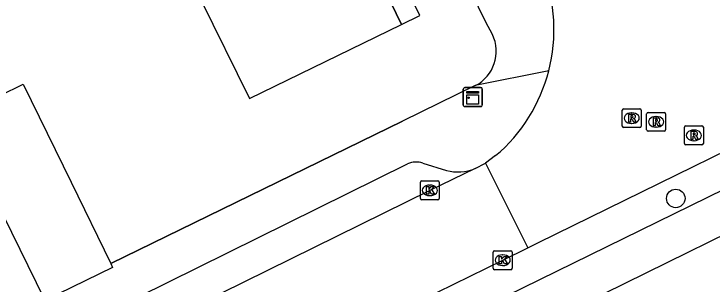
# Model space of a CAD drawing. Extents: x 160457 to 162082, y 388340 to 389736.
# Drawn here: x 161230.21 to 161267.06, y 389070.23 to 389084.48 of the extents above; entities that cross this region are included whole.
import ezdxf

# ---------------------------------------------------------------- set-up
doc = ezdxf.new("R2010")
doc.units = 0
for name, color, linetype in [('IMGEO_Boom', 7, 'Continuous'), ('IMGEO_Kast', 7, 'Continuous'), ('IMGEO_Kolk', 7, 'Continuous'), ('IMGEO_Muur', 7, 'Continuous'), ('IMGEO_Pand', 7, 'Continuous'), ('IMGEO_Pand_overbouw', 7, 'Continuous'), ('IMGEO_Rijbaan_lokaal_open', 7, 'Continuous'), ('IMGEO_Rioolput', 7, 'Continuous'), ('IMGEO_Voetpad_open', 7, 'Continuous')]:
    doc.layers.add(name, color=color, linetype=linetype)

msp = doc.modelspace()

# ---------------------------------------------------------------- linework, layer by layer
at = {"layer": 'IMGEO_Boom'}
msp.add_circle((161265.145, 389074.751), 0.489, dxfattribs=at)
at = {"layer": 'IMGEO_Kast'}
for p, q in [((161253.929, 389079.674), (161253.929, 389080.515)), ((161253.929, 389080.515), (161253.929, 389079.674)), ((161254.004, 389080.599), (161254.845, 389080.599)), ((161254.845, 389080.599), (161254.004, 389080.599)), ((161254.929, 389080.524), (161254.929, 389079.683)), ((161254.929, 389079.683), (161254.929, 389080.524)), ((161254.854, 389079.599), (161254.013, 389079.599)), ((161254.013, 389079.599), (161254.854, 389079.599))]:
    msp.add_line(p, q, dxfattribs=at)
for points in [[(161254.124, 389080.389), (161254.724, 389080.389), (161254.724, 389080.304), (161254.124, 389080.304), (161254.124, 389080.389)], [(161254.124, 389080.214), (161254.724, 389080.214), (161254.724, 389079.725), (161254.124, 389079.725), (161254.124, 389080.214)]]:
    msp.add_lwpolyline(points, dxfattribs=at)
msp.add_circle((161254.208, 389080.063), 0.0377, dxfattribs=at)
for centre, start, end in [((161254.007, 389080.521), 92.4484, 184.2845), ((161254.007, 389080.521), 92.4484, 184.2845), ((161254.851, 389080.521), 2.4484, 94.2845), ((161254.851, 389080.521), 2.4484, 94.2845), ((161254.007, 389079.677), 182.4484, 274.2845), ((161254.007, 389079.677), 182.4484, 274.2845), ((161254.851, 389079.677), 272.4484, 4.2845), ((161254.851, 389079.677), 272.4484, 4.2845)]:
    msp.add_arc(centre, 0.0779, start, end, dxfattribs=at)
at = {"layer": 'IMGEO_Kolk'}
for p, q in [((161251.661, 389074.751), (161251.661, 389075.603)), ((161251.736, 389075.677), (161252.588, 389075.677)), ((161252.662, 389075.603), (161252.662, 389074.751)), ((161252.149, 389075.457), (161252.174, 389075.457)), ((161252.172, 389074.897), (161252.147, 389074.897)), ((161252.588, 389074.677), (161251.736, 389074.677)), ((161255.509, 389071.066), (161255.509, 389071.918)), ((161255.584, 389071.992), (161256.436, 389071.992)), ((161256.51, 389071.918), (161256.51, 389071.066)), ((161255.997, 389071.772), (161256.022, 389071.772)), ((161256.02, 389071.212), (161255.995, 389071.212)), ((161256.436, 389070.992), (161255.584, 389070.992))]:
    msp.add_line(p, q, dxfattribs=at)
for points in [[(161251.661, 389074.751), (161251.661, 389075.603)], [(161251.736, 389075.677), (161252.588, 389075.677)], [(161252.662, 389075.603), (161252.662, 389074.751)], [(161251.982, 389075.377), (161252.105, 389075.377), (161252.105, 389075.226), (161252.235, 389075.377), (161252.399, 389075.377), (161252.253, 389075.226), (161252.406, 389074.977), (161252.254, 389074.977), (161252.169, 389075.141), (161252.105, 389075.074), (161252.105, 389074.977), (161251.982, 389074.977), (161251.982, 389075.377)], [(161252.588, 389074.677), (161251.736, 389074.677)], [(161255.509, 389071.066), (161255.509, 389071.918)], [(161255.584, 389071.992), (161256.436, 389071.992)], [(161256.51, 389071.918), (161256.51, 389071.066)], [(161255.83, 389071.692), (161255.953, 389071.692), (161255.953, 389071.541), (161256.083, 389071.692), (161256.247, 389071.692), (161256.101, 389071.541), (161256.254, 389071.292), (161256.102, 389071.292), (161256.017, 389071.456), (161255.953, 389071.389), (161255.953, 389071.292), (161255.83, 389071.292), (161255.83, 389071.692)], [(161256.436, 389070.992), (161255.584, 389070.992)]]:
    msp.add_lwpolyline(points, dxfattribs=at)
for centre, start, end in [((161251.738, 389075.601), 91.552, 178.448), ((161251.738, 389075.601), 91.552, 178.448), ((161252.586, 389075.601), 1.552, 88.448), ((161252.586, 389075.601), 1.552, 88.448), ((161251.738, 389074.753), 181.552, 268.448), ((161251.738, 389074.753), 181.552, 268.448), ((161252.586, 389074.753), 271.552, 358.448), ((161252.586, 389074.753), 271.552, 358.448), ((161255.586, 389071.916), 91.552, 178.448), ((161255.586, 389071.916), 91.552, 178.448), ((161256.434, 389071.916), 1.552, 88.448), ((161256.434, 389071.916), 1.552, 88.448), ((161255.586, 389071.068), 181.552, 268.448), ((161255.586, 389071.068), 181.552, 268.448), ((161256.434, 389071.068), 271.552, 358.448), ((161256.434, 389071.068), 271.552, 358.448)]:
    msp.add_arc(centre, 0.0765, start, end, dxfattribs=at)
for centre, major_axis, ratio, start_param, end_param in [((161252.148, 389075.177), (-0.387, 0.002), 0.722429, 4.712389, 7.853982), ((161252.173, 389075.177), (-0.39, 0.002), 0.717154, 1.570796, 4.712389), ((161255.996, 389071.492), (-0.387, 0.002), 0.722429, 4.712389, 7.853982), ((161256.021, 389071.492), (-0.39, 0.002), 0.717154, 1.570796, 4.712389)]:
    msp.add_ellipse(centre, major_axis=major_axis, ratio=ratio, start_param=start_param, end_param=end_param, dxfattribs=at)
at = {"layer": 'IMGEO_Muur'}
msp.add_lwpolyline([(161235.316, 389071.314), (161250.721, 389078.829)], dxfattribs=at)
at = {"layer": 'IMGEO_Pand'}
for points in [[(161240.058, 389085.291), (161242.636, 389080.024), (161250.669, 389083.933), (161249.807, 389085.718), (161250.764, 389086.194), (161249.147, 389089.495), (161249.116, 389089.559), (161249.047, 389089.698)], [(161228.274, 389079.605), (161229.464, 389080.186), (161230.699, 389080.789), (161233.227, 389075.601), (161235.316, 389071.314)], [(161229.656, 389073.838), (161231.793, 389069.457)], [(161235.316, 389071.314), (161235.417, 389071.106), (161231.839, 389069.362), (161231.793, 389069.457)]]:
    msp.add_lwpolyline(points, dxfattribs=at)
at = {"layer": 'IMGEO_Pand_overbouw'}
msp.add_lwpolyline([(161250.764, 389086.194), (161249.807, 389085.718), (161250.669, 389083.933), (161251.631, 389084.401)], close=True, dxfattribs=at)
at = {"layer": 'IMGEO_Rijbaan_lokaal_open'}
for points in [[(161257.339, 389072.141), (161257.902, 389072.429), (161275.201, 389080.91), (161275.768, 389081.199)], [(161255.637, 389077.008), (161255.108, 389076.616)], [(161254.563, 389076.327), (161252.163, 389075.176), (161239.915, 389069.133), (161226.975, 389062.752), (161216.424, 389057.57), (161214.065, 389056.406)], [(161254.563, 389076.327), (161255.108, 389076.616)], [(161255.108, 389076.616), (161257.339, 389072.141)], [(161216.055, 389051.93), (161218.037, 389052.896), (161229.105, 389058.318), (161242.221, 389064.733), (161256.01, 389071.493), (161257.339, 389072.141)]]:
    msp.add_lwpolyline(points, dxfattribs=at)
for centre, radius, start, end in [((161249.976, 389083.668), 8.742, 345.5774, 20.7955), ((161249.985, 389083.664), 8.732, 310.3395, 345.5923)]:
    msp.add_arc(centre, radius, start, end, dxfattribs=at)
at = {"layer": 'IMGEO_Rioolput'}
for p, q in [((161262.32, 389078.56), (161262.32, 389079.412)), ((161262.395, 389079.486), (161263.247, 389079.486)), ((161262.808, 389079.266), (161262.833, 389079.266)), ((161263.321, 389079.412), (161263.321, 389078.56)), ((161263.684, 389079.293), (161264.536, 389079.293)), ((161263.609, 389078.367), (161263.609, 389079.219)), ((161264.097, 389079.073), (161264.122, 389079.073)), ((161264.61, 389079.219), (161264.61, 389078.367)), ((161262.831, 389078.706), (161262.806, 389078.706)), ((161264.12, 389078.513), (161264.095, 389078.513)), ((161265.603, 389077.652), (161265.603, 389078.504)), ((161265.678, 389078.578), (161266.53, 389078.578)), ((161266.604, 389078.504), (161266.604, 389077.652)), ((161263.247, 389078.486), (161262.395, 389078.486)), ((161264.536, 389078.293), (161263.684, 389078.293)), ((161266.091, 389078.358), (161266.116, 389078.358)), ((161266.114, 389077.798), (161266.089, 389077.798)), ((161266.53, 389077.578), (161265.678, 389077.578))]:
    msp.add_line(p, q, dxfattribs=at)
for points in [[(161262.32, 389078.56), (161262.32, 389079.412)], [(161262.395, 389079.486), (161263.247, 389079.486)], [(161263.321, 389079.412), (161263.321, 389078.56)], [(161263.684, 389079.293), (161264.536, 389079.293)], [(161262.909, 389079.184), (161262.657, 389079.186), (161262.657, 389078.786)], [(161262.657, 389078.786), (161262.781, 389078.786), (161262.781, 389078.948), (161262.792, 389078.948)], [(161262.835, 389079.105), (161262.781, 389079.105), (161262.781, 389079.024)], [(161262.781, 389079.024), (161262.833, 389079.024)], [(161262.839, 389078.919), (161262.91, 389078.786), (161263.05, 389078.786), (161262.985, 389078.912)], [(161263.609, 389078.367), (161263.609, 389079.219)], [(161264.198, 389078.991), (161263.946, 389078.993), (161263.946, 389078.593)], [(161264.124, 389078.912), (161264.07, 389078.912), (161264.07, 389078.831)], [(161264.61, 389079.219), (161264.61, 389078.367)], [(161263.946, 389078.593), (161264.07, 389078.593), (161264.07, 389078.755), (161264.081, 389078.755)], [(161264.07, 389078.831), (161264.122, 389078.831)], [(161264.128, 389078.726), (161264.199, 389078.593), (161264.339, 389078.593), (161264.274, 389078.719)], [(161265.603, 389077.652), (161265.603, 389078.504)], [(161265.678, 389078.578), (161266.53, 389078.578)], [(161266.604, 389078.504), (161266.604, 389077.652)], [(161263.247, 389078.486), (161262.395, 389078.486)], [(161264.536, 389078.293), (161263.684, 389078.293)], [(161266.192, 389078.276), (161265.94, 389078.278), (161265.94, 389077.878)], [(161266.118, 389078.197), (161266.064, 389078.197), (161266.064, 389078.116)], [(161265.94, 389077.878), (161266.064, 389077.878), (161266.064, 389078.04), (161266.075, 389078.04)], [(161266.064, 389078.116), (161266.116, 389078.116)], [(161266.122, 389078.011), (161266.193, 389077.878), (161266.333, 389077.878), (161266.268, 389078.004)], [(161266.53, 389077.578), (161265.678, 389077.578)]]:
    msp.add_lwpolyline(points, dxfattribs=at)
for centre, radius, start, end in [((161262.397, 389079.41), 0.0765, 91.552, 178.448), ((161262.397, 389079.41), 0.0765, 91.552, 178.448), ((161263.245, 389079.41), 0.0765, 1.552, 88.448), ((161263.245, 389079.41), 0.0765, 1.552, 88.448), ((161263.686, 389079.217), 0.0765, 91.552, 178.448), ((161263.686, 389079.217), 0.0765, 91.552, 178.448), ((161264.534, 389079.217), 0.0765, 1.552, 88.448), ((161264.534, 389079.217), 0.0765, 1.552, 88.448), ((161262.791, 389078.895), 0.0533, 26.0293, 88.6989), ((161262.817, 389079.213), 0.19, 274.7715, 282.9687), ((161262.841, 389079.009), 0.0964, 77.0061, 93.1865), ((161262.855, 389079.066), 0.0378, 276.6634, 79.6772), ((161262.908, 389079.074), 0.109, 350.3612, 89.416), ((161262.906, 389079.074), 0.112, 277.5842, 350.9817), ((161262.89, 389078.859), 0.108, 29.5134, 73.7905), ((161264.13, 389078.816), 0.0964, 77.0061, 93.1865), ((161264.144, 389078.873), 0.0378, 276.6634, 79.6772), ((161264.197, 389078.881), 0.109, 350.3612, 89.416), ((161262.397, 389078.562), 0.0765, 181.552, 268.448), ((161262.397, 389078.562), 0.0765, 181.552, 268.448), ((161263.245, 389078.562), 0.0765, 271.552, 358.448), ((161263.245, 389078.562), 0.0765, 271.552, 358.448), ((161264.08, 389078.702), 0.0533, 26.0293, 88.6989), ((161264.106, 389079.02), 0.19, 274.7715, 282.9687), ((161264.195, 389078.881), 0.112, 277.5842, 350.9817), ((161264.179, 389078.666), 0.108, 29.5134, 73.7905), ((161265.68, 389078.502), 0.0765, 91.552, 178.448), ((161265.68, 389078.502), 0.0765, 91.552, 178.448), ((161266.528, 389078.502), 0.0765, 1.552, 88.448), ((161266.528, 389078.502), 0.0765, 1.552, 88.448), ((161263.686, 389078.369), 0.0765, 181.552, 268.448), ((161263.686, 389078.369), 0.0765, 181.552, 268.448), ((161264.534, 389078.369), 0.0765, 271.552, 358.448), ((161264.534, 389078.369), 0.0765, 271.552, 358.448), ((161266.124, 389078.101), 0.0964, 77.0061, 93.1865), ((161266.138, 389078.158), 0.0378, 276.6634, 79.6772), ((161266.191, 389078.166), 0.109, 350.3612, 89.416), ((161266.189, 389078.166), 0.112, 277.5842, 350.9817), ((161266.074, 389077.987), 0.0533, 26.0293, 88.6989), ((161266.1, 389078.305), 0.19, 274.7715, 282.9687), ((161266.173, 389077.951), 0.108, 29.5134, 73.7905), ((161265.68, 389077.654), 0.0765, 181.552, 268.448), ((161265.68, 389077.654), 0.0765, 181.552, 268.448), ((161266.528, 389077.654), 0.0765, 271.552, 358.448), ((161266.528, 389077.654), 0.0765, 271.552, 358.448)]:
    msp.add_arc(centre, radius, start, end, dxfattribs=at)
for centre, major_axis, ratio, start_param, end_param in [((161262.807, 389078.986), (-0.387, 0.002), 0.722429, 4.712389, 7.853982), ((161262.832, 389078.986), (-0.39, 0.002), 0.717154, 1.570796, 4.712389), ((161264.096, 389078.793), (-0.387, 0.002), 0.722429, 4.712389, 7.853982), ((161264.121, 389078.793), (-0.39, 0.002), 0.717154, 1.570796, 4.712389), ((161266.09, 389078.078), (-0.387, 0.002), 0.722429, 4.712389, 7.853982), ((161266.115, 389078.078), (-0.39, 0.002), 0.717154, 1.570796, 4.712389)]:
    msp.add_ellipse(centre, major_axis=major_axis, ratio=ratio, start_param=start_param, end_param=end_param, dxfattribs=at)
at = {"layer": 'IMGEO_Voetpad_open'}
for points in [[(161255.467, 389083.405), (161255.122, 389084.047), (161226.168, 389143.204)], [(161334.153, 389107.714), (161276.553, 389079.571), (161240.242, 389061.788)], [(161258.442, 389081.491), (161254.563, 389080.703)], [(161254.563, 389080.703), (161250.721, 389078.829), (161235.316, 389071.314)], [(161214.79, 389046.978), (161223.284, 389051.045), (161234.799, 389056.675), (161276.847, 389077.349)], [(161236.781, 389069.556), (161250.99, 389076.579)], [(161251.791, 389076.619), (161253.037, 389076.23)]]:
    msp.add_lwpolyline(points, dxfattribs=at)
for centre, radius, start, end in [((161253.631, 389082.517), 2.04, 297.1987, 25.8043), ((161251.448, 389075.454), 1.215, 73.5849, 112.1327), ((161253.655, 389078.554), 2.405, 255.1016, 292.1727)]:
    msp.add_arc(centre, radius, start, end, dxfattribs=at)

doc.saveas('drawing.dxf')
